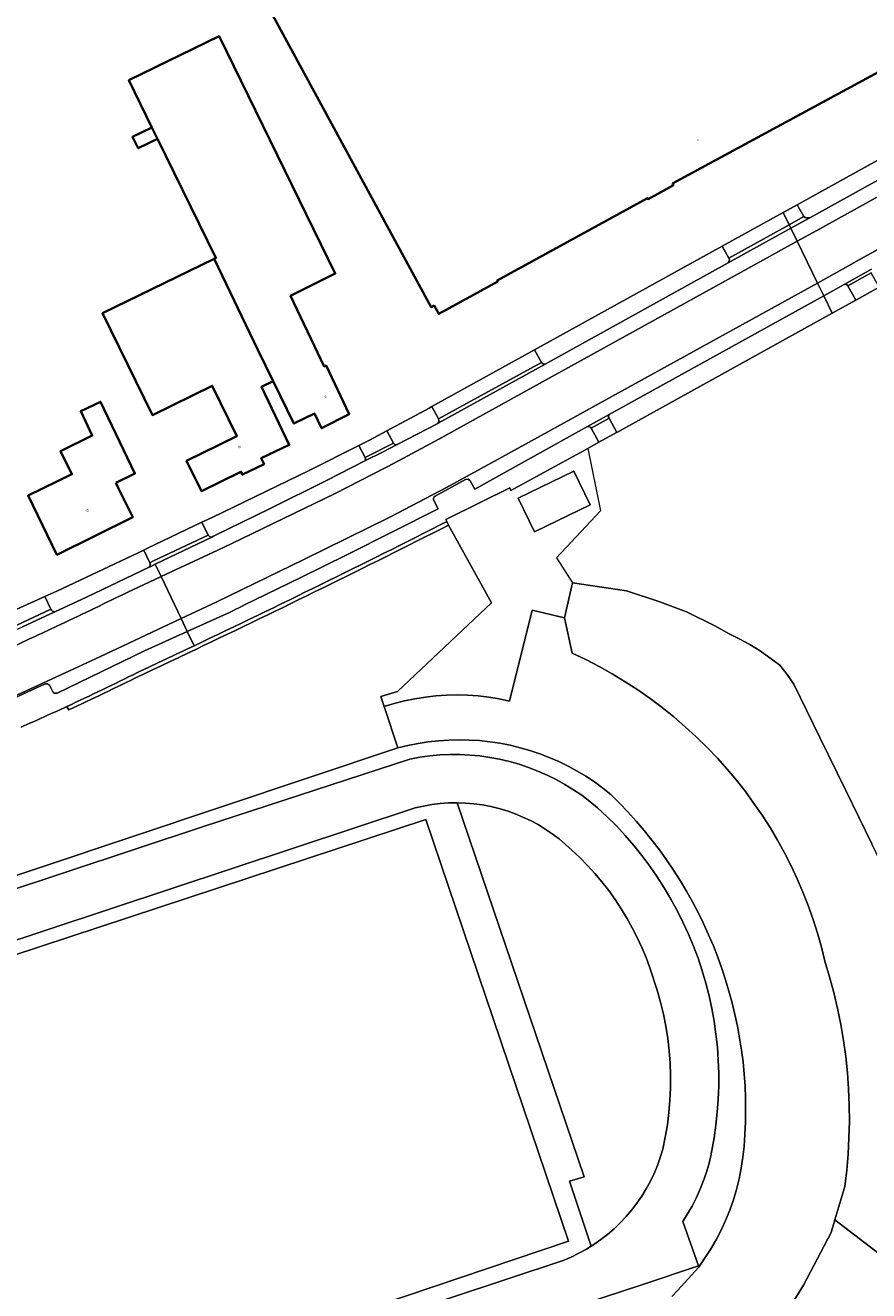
# Model space of a CAD drawing. Header units: metres. Extents: x 197700 to 204338, y 317132 to 325229.
# Tile 442 of 656: x 200852 to 200981, y 319190 to 319383. Entities that reach past the tile are written whole.
import ezdxf
from ezdxf.enums import TextEntityAlignment as Align

# ---------------------------------------------------------------- set-up
doc = ezdxf.new("R2010")
doc.units = ezdxf.units.M
for name, color, linetype, lineweight in [('B-WE-GR-BEPLANTING_CULTUUR_BOSPLANTSOEN-GV', 90, 'Continuous', 18), ('B-WE-GR-BEPLANTING_CULTUUR_HEESTERS-GV', 90, 'Continuous', 18), ('B-WE-GR-GRAS-GV', 60, 'Continuous', 13), ('B-WE-IE-TERREINAFSCHEIDING_KUNSTMATIG_HEKWERK-G', 20, 'IE-TERREINAFSCHEIDING-KUNSTMATIG', 18), ('B-WE-OG-BEBOUWING-GV', 7, 'Continuous', 35), ('B-WE-OG-BEBOUWING-T18', 10, 'Continuous', 18), ('B-WE-OG-TERREIN_CULTUURSCHEIDING-GV', 7, 'Continuous', 18), ('B-WE-OG-TERREIN_ERF-GV', 7, 'Continuous', 18), ('B-WE-VH-VERHARDING_ASFALT-GV', 252, 'Continuous', 18), ('B-WE-VH-VERHARDING_BEDRIJFSVLOERPLAAT-GV', 252, 'Continuous', 18), ('B-WE-VH-VERHARDING_BETONSTRAATSTEEN-GV', 252, 'Continuous', 18), ('B-WE-VH-VERHARDING_TEGEL-GV', 252, 'Continuous', 18)]:
    doc.layers.add(name, color=color, linetype=linetype, lineweight=lineweight)
doc.styles.add('NLCS-ISO-M200-T18', font='NLCS-ISO.ttf', dxfattribs={"height": 0.36})
doc.linetypes.add('IE-TERREINAFSCHEIDING-KUNSTMATIG', pattern='A,4,[82,NLCS.SHX,S=0.75,R=90,X=0,Y=0],4,-2', length=10)

msp = doc.modelspace()

# ---------------------------------------------------------------- linework, layer by layer
at = {"layer": 'B-WE-GR-BEPLANTING_CULTUUR_BOSPLANTSOEN-GV'}
msp.add_lwpolyline([(200981.166, 319257.929), (200977.214, 319266.074), (200973.242, 319274.207), (200969.25, 319282.329), (200968.21, 319283.807), (200967.115, 319285.245), (200964.082, 319287.456), (200962.54, 319288.393), (200960.984, 319289.222), (200959.376, 319290.041), (200957.186, 319291.253), (200952.824, 319293.407), (200948.752, 319294.92), (200943.661, 319296.615), (200935.438, 319297.826), (200934.206, 319292.506), (200935.369, 319287.078), (200937.445, 319286.091), (200939.487, 319285.035), (200941.493, 319283.913), (200943.461, 319282.724), (200945.389, 319281.47), (200947.274, 319280.154), (200949.114, 319278.775), (200950.908, 319277.336), (200952.653, 319275.838), (200954.347, 319274.283), (200955.989, 319272.673), (200957.577, 319271.009), (200959.056, 319269.356), (200960.482, 319267.656), (200961.851, 319265.91), (200963.163, 319264.121), (200964.416, 319262.29), (200965.61, 319260.42), (200966.741, 319258.512), (200967.811, 319256.568), (200968.817, 319254.591), (200969.758, 319252.582), (200970.634, 319250.543), (200971.443, 319248.478), (200972.184, 319246.387), (200972.857, 319244.273), (200973.462, 319242.138), (200973.997, 319239.985), (200974.717, 319237.602), (200975.361, 319235.197), (200975.929, 319232.772), (200976.421, 319230.332), (200976.835, 319227.876), (200977.171, 319225.409), (200977.429, 319222.933), (200977.609, 319220.449), (200977.71, 319217.961), (200977.732, 319215.471), (200977.676, 319212.982), (200977.542, 319210.496), (200977.328, 319208.015), (200977.037, 319205.542), (200975.515, 319200.439), (200986.855, 319191.728)], dxfattribs=at)
msp.add_lwpolyline([(200986.604, 319191.265), (200986.855, 319191.728), (200975.515, 319200.439), (200974.941, 319198.514), (200970.734, 319190.464), (200965.867, 319182.586), (200963.937, 319178.145), (200961.522, 319175.034), (200961.208, 319174.629), (200963.528, 319169.314), (200963.788, 319168.718), (200964.327, 319168.989), (200967.617, 319170.641), (200973.14, 319173.906), (200977.543, 319177.619), (200981.723, 319184.06), (200982.581, 319185.135), (200983.414, 319186.245), (200984.22, 319187.388), (200984.996, 319188.562), (200985.741, 319189.762), (200986.453, 319190.987)], close=True, dxfattribs=at)
at = {"layer": 'B-WE-GR-BEPLANTING_CULTUUR_HEESTERS-GV'}
for points in [[(200916.218, 319307.193, -0.0064114), (200877.595, 319288.208)], [(200877.852, 319287.667, 0.0064269), (200916.507, 319306.669)], [(200877.595, 319288.208, -0.0014522), (200868.946, 319284.123)], [(200869.214, 319283.587, 0.0014041), (200877.852, 319287.667)], [(200868.946, 319284.123, -0.0074499), (200858.183, 319278.939)], [(200858.45, 319278.403, 0.0074074), (200869.214, 319283.587)]]:
    msp.add_lwpolyline(points, format="xyb", dxfattribs=at)
for points in [[(200916.507, 319306.669), (200916.218, 319307.193)], [(200858.183, 319278.939), (200858.45, 319278.403)]]:
    msp.add_lwpolyline(points, dxfattribs=at)
at = {"layer": 'B-WE-GR-GRAS-GV'}
msp.add_lwpolyline([(200982.273, 319343.031), (200978.724, 319341.065), (200975.108, 319339.062), (200942.222, 319320.845), (200942.152, 319320.806), (200939.477, 319319.333), (200937.749, 319318.382), (200926.031, 319311.932), (200925.833, 319312.336), (200921.431, 319310.18), (200916.062, 319307.507), (200916.218, 319307.193), (200916.507, 319306.669), (200923.056, 319294.799), (200908.667, 319281.241), (200906.13, 319280.468), (200906.65, 319278.913), (200908.196, 319279.385), (200909.763, 319279.787), (200911.347, 319280.116), (200912.944, 319280.372), (200914.551, 319280.554), (200916.165, 319280.663), (200917.783, 319280.698), (200919.4, 319280.659), (200921.013, 319280.545), (200922.62, 319280.358), (200924.216, 319280.097), (200925.799, 319279.763), (200929.27, 319293.68), (200934.206, 319292.506), (200935.438, 319297.826), (200943.661, 319296.615), (200948.752, 319294.92), (200952.824, 319293.407), (200957.186, 319291.253), (200959.376, 319290.041), (200960.984, 319289.222), (200962.54, 319288.393), (200964.082, 319287.456), (200967.115, 319285.245), (200968.21, 319283.807), (200969.25, 319282.329), (200973.242, 319274.207), (200977.214, 319266.074), (200981.166, 319257.929)], dxfattribs=at)
msp.add_lwpolyline([(200929.602, 319305.621), (200927.104, 319310.772), (200935.632, 319314.909), (200938.13, 319309.758)], close=True, dxfattribs=at)
at = {"layer": 'B-WE-IE-TERREINAFSCHEIDING_KUNSTMATIG_HEKWERK-G'}
for points in [[(200937.749, 319318.382), (200939.719, 319308.855), (200932.974, 319301.672), (200935.438, 319297.826)], [(200935.438, 319297.826), (200934.206, 319292.506)], [(200967.115, 319285.245), (200964.082, 319287.456), (200962.54, 319288.393), (200960.984, 319289.222), (200959.376, 319290.041), (200957.186, 319291.253), (200952.824, 319293.407), (200948.752, 319294.92), (200943.661, 319296.615), (200935.438, 319297.826)], [(200991.72, 319230.614), (200990.877, 319233.426), (200989.827, 319236.732), (200988.724, 319240.02), (200987.568, 319243.291), (200986.358, 319246.542), (200985.097, 319249.773), (200981.166, 319257.929), (200977.214, 319266.074), (200973.242, 319274.207), (200969.25, 319282.329), (200968.21, 319283.807), (200967.115, 319285.245)], [(200908.763, 319272.589), (200910.289, 319272.965), (200911.831, 319273.274), (200913.385, 319273.516), (200914.947, 319273.691), (200916.516, 319273.797), (200918.088, 319273.835), (200919.66, 319273.804), (200921.229, 319273.706), (200922.793, 319273.539), (200924.348, 319273.304), (200925.891, 319273.002), (200927.419, 319272.633), (200928.93, 319272.198), (200930.421, 319271.698), (200931.889, 319271.133), (200933.33, 319270.505), (200934.743, 319269.815), (200936.125, 319269.065), (200937.472, 319268.255), (200938.784, 319267.387), (200940.056, 319266.463), (200941.287, 319265.485), (200942.615, 319264.163), (200943.91, 319262.802), (200945.168, 319261.403), (200946.389, 319259.969), (200947.571, 319258.5), (200948.712, 319256.998), (200949.812, 319255.466), (200950.868, 319253.905), (200951.88, 319252.317), (200952.847, 319250.704), (200953.766, 319249.068), (200954.638, 319247.41), (200955.461, 319245.734), (200956.234, 319244.04), (200956.956, 319242.331), (200957.626, 319240.61), (200958.243, 319238.877), (200958.808, 319237.136), (200959.341, 319235.389), (200959.824, 319233.622), (200960.258, 319231.839), (200960.641, 319230.041), (200960.973, 319228.23), (200961.255, 319226.407), (200961.484, 319224.576), (200961.662, 319222.737), (200961.789, 319220.893), (200961.863, 319219.046), (200961.885, 319217.197), (200961.855, 319215.35), (200961.773, 319213.506), (200961.638, 319211.666), (200961.466, 319210.004), (200961.216, 319208.352), (200960.889, 319206.714), (200960.486, 319205.093), (200960.007, 319203.492), (200959.455, 319201.915), (200958.829, 319200.366), (200958.132, 319198.848), (200957.364, 319197.364), (200956.528, 319195.918), (200955.625, 319194.512), (200954.658, 319193.15), (200951.489, 319189.647), (200950.584, 319188.737)], [(200813.698, 319240.823), (200908.763, 319272.589)]]:
    msp.add_lwpolyline(points, dxfattribs=at)
msp.add_lwpolyline([(200929.602, 319305.621), (200938.13, 319309.758), (200935.632, 319314.909), (200927.104, 319310.772)], close=True, dxfattribs=at)
at = {"layer": 'B-WE-OG-BEBOUWING-GV'}
for points in [[(200995.313, 319388.465), (200954.725, 319463.431), (200923.064, 319446.214), (200932.53, 319428.807), (200917.185, 319420.489), (200912.389, 319429.308), (200881.168, 319412.33), (200878.854, 319404.535), (200913.211, 319341.12), (200913.84, 319339.959), (200914.292, 319340.217), (200914.981, 319338.962), (200923.998, 319343.906), (200923.902, 319344.081), (200946.913, 319356.653), (200946.985, 319356.521), (200950.853, 319358.631), (200950.718, 319358.881), (200997.686, 319384.314), (200997.581, 319384.508), (200997.485, 319384.455)], [(200872.025, 319365.718), (200880.935, 319347.517), (200880.68, 319347.392), (200887.356, 319333.453), (200889.682, 319328.689), (200892.853, 319322.194), (200895.998, 319323.729), (200897.095, 319321.482), (200901.284, 319323.623), (200897.786, 319331.063), (200897.487, 319330.922), (200892.353, 319341.737), (200899.181, 319345.116), (200896.964, 319349.598), (200881.435, 319381.432), (200867.639, 319374.678), (200871.165, 319367.475)], [(200871.165, 319367.475), (200868.205, 319366.035), (200869.065, 319364.278), (200872.025, 319365.718)], [(200880.68, 319347.392), (200863.623, 319339.042), (200871.237, 319323.489), (200880.38, 319327.964), (200884.144, 319320.274), (200876.455, 319316.511), (200878.722, 319311.872), (200884.776, 319314.825), (200885.002, 319314.395), (200888.314, 319315.988), (200887.881, 319316.889), (200892.154, 319318.955), (200887.899, 319327.802), (200889.682, 319328.689), (200887.356, 319333.453)], [(200865.636, 319313.134), (200868.573, 319314.537), (200863.329, 319325.515), (200860.286, 319324.061), (200862.059, 319320.353), (200857.214, 319317.992), (200858.946, 319314.438), (200852.238, 319311.169), (200856.641, 319302.133), (200868.239, 319307.874), (200866.021, 319312.355)]]:
    msp.add_lwpolyline(points, close=True, dxfattribs=at)
at = {"layer": 'B-WE-OG-TERREIN_CULTUURSCHEIDING-GV'}
for points in [[(200788.181, 319252.95), (200791.349, 319243.048), (200792.82, 319244.468), (200794.344, 319245.831), (200795.919, 319247.134), (200801.886, 319245.16), (200802.916, 319245.855), (200803.978, 319246.5), (200805.069, 319247.094), (200806.189, 319247.634), (200807.332, 319248.119), (200808.498, 319248.55), (200809.684, 319248.923), (200810.885, 319249.24), (200813.698, 319240.823), (200908.763, 319272.589), (200906.65, 319278.913), (200906.13, 319280.468), (200908.667, 319281.241), (200923.056, 319294.799), (200916.507, 319306.669)], [(200858.45, 319278.403), (200858.183, 319278.939)]]:
    msp.add_lwpolyline(points, dxfattribs=at)
for points in [[(200916.507, 319306.669, -0.0064269), (200877.852, 319287.667)], [(200877.852, 319287.667, -0.0014041), (200869.214, 319283.587)], [(200869.214, 319283.587, -0.0074074), (200858.45, 319278.403)], [(200858.183, 319278.939, -0.0047547), (200851.173, 319275.773)]]:
    msp.add_lwpolyline(points, format="xyb", dxfattribs=at)
msp.add_lwpolyline([(200817.781, 319230.256), (200839.825, 319165.144), (200934.826, 319197.175), (200913.044, 319261.631)], close=True, dxfattribs=at)
at = {"layer": 'B-WE-OG-TERREIN_ERF-GV'}
for points in [[(200913.211, 319341.12), (200878.854, 319404.535), (200881.168, 319412.33), (200912.389, 319429.308), (200917.185, 319420.489), (200932.53, 319428.807), (200923.064, 319446.214), (200954.725, 319463.431), (200995.313, 319388.465), (200997.485, 319384.455), (200997.581, 319384.508), (200997.686, 319384.314), (200950.718, 319358.881), (200950.853, 319358.631), (200946.985, 319356.521), (200946.913, 319356.653), (200923.902, 319344.081), (200923.998, 319343.906), (200914.981, 319338.962), (200914.292, 319340.217), (200913.84, 319339.959)], [(200880.68, 319347.392), (200880.935, 319347.517), (200872.025, 319365.718), (200871.165, 319367.475), (200867.639, 319374.678), (200881.435, 319381.432), (200896.964, 319349.598), (200899.181, 319345.116), (200892.353, 319341.737), (200897.487, 319330.922), (200897.786, 319331.063), (200901.284, 319323.623), (200897.095, 319321.482), (200895.998, 319323.729), (200892.853, 319322.194), (200889.682, 319328.689), (200887.899, 319327.802), (200892.154, 319318.955), (200887.881, 319316.889), (200888.314, 319315.988), (200885.002, 319314.395), (200884.776, 319314.825), (200878.722, 319311.872), (200876.455, 319316.511), (200884.144, 319320.274), (200880.38, 319327.964), (200871.237, 319323.489), (200863.623, 319339.042)], [(200862.059, 319320.353), (200860.286, 319324.061), (200863.329, 319325.515), (200868.573, 319314.537), (200865.636, 319313.134), (200866.021, 319312.355), (200868.239, 319307.874), (200856.641, 319302.133), (200852.238, 319311.169), (200858.946, 319314.438), (200857.214, 319317.992)], [(200929.602, 319305.621), (200938.13, 319309.758), (200935.632, 319314.909), (200927.104, 319310.772)], [(200917.793, 319264.198), (200937.188, 319207.02), (200934.957, 319206.364), (200938.273, 319196.412), (200938.67, 319196.66), (200939.747, 319197.412), (200940.784, 319198.219), (200941.778, 319199.078), (200942.727, 319199.988), (200943.628, 319200.944), (200944.478, 319201.946), (200945.276, 319202.99), (200946.018, 319204.074), (200946.705, 319205.195), (200947.332, 319206.349), (200947.899, 319207.535), (200948.405, 319208.747), (200948.848, 319209.985), (200949.226, 319211.243), (200949.611, 319213.097), (200949.922, 319214.964), (200950.158, 319216.843), (200950.318, 319218.73), (200950.402, 319220.621), (200950.41, 319222.514), (200950.343, 319224.407), (200950.2, 319226.294), (200949.981, 319228.175), (200949.686, 319230.045), (200949.318, 319231.902), (200948.874, 319233.743), (200948.358, 319235.565), (200947.247, 319238.96), (200946.665, 319240.536), (200946.022, 319242.088), (200945.32, 319243.613), (200944.56, 319245.111), (200943.743, 319246.578), (200942.87, 319248.013), (200941.942, 319249.413), (200940.961, 319250.776), (200939.928, 319252.1), (200938.845, 319253.384), (200937.713, 319254.625), (200936.534, 319255.821), (200935.31, 319256.972), (200934.363, 319257.854), (200933.371, 319258.686), (200932.338, 319259.467), (200931.267, 319260.194), (200930.159, 319260.865), (200929.019, 319261.478), (200927.849, 319262.033), (200926.652, 319262.527), (200925.432, 319262.958), (200924.191, 319263.327), (200922.932, 319263.632), (200921.66, 319263.872), (200920.377, 319264.047), (200919.087, 319264.156)], [(200817.781, 319230.256), (200913.044, 319261.631), (200934.826, 319197.175), (200839.825, 319165.144)]]:
    msp.add_lwpolyline(points, close=True, dxfattribs=at)
for points in [[(200847.351, 319291.956), (200847.779, 319292.356), (200847.693, 319292.527), (200854.822, 319295.756), (200856.63, 319296.575), (200865.517, 319300.733), (200869.928, 319302.841), (200870.503, 319303.116), (200878.812, 319307.088), (200880.382, 319307.839), (200895.204, 319315.035), (200902.765, 319318.835), (200904.424, 319319.669), (200907.075, 319321.092), (200913.517, 319324.551), (200913.922, 319324.775), (200929.614, 319333.452), (200958.299, 319349.314), (200967.604, 319354.46), (200969.758, 319355.651), (200995.797, 319370.05)], [(200950.584, 319188.737), (200951.489, 319189.647), (200954.658, 319193.15), (200955.625, 319194.512), (200956.528, 319195.918), (200957.364, 319197.364), (200958.132, 319198.848), (200958.829, 319200.366), (200959.455, 319201.915), (200960.007, 319203.492), (200960.486, 319205.093), (200960.889, 319206.714), (200961.216, 319208.352), (200961.466, 319210.004), (200961.638, 319211.666), (200961.773, 319213.506), (200961.855, 319215.35), (200961.885, 319217.197), (200961.863, 319219.046), (200961.789, 319220.893), (200961.662, 319222.737), (200961.484, 319224.576), (200961.255, 319226.407), (200960.973, 319228.23), (200960.641, 319230.041), (200960.258, 319231.839), (200959.824, 319233.622), (200959.341, 319235.389), (200958.808, 319237.136), (200958.243, 319238.877), (200957.626, 319240.61), (200956.956, 319242.331), (200956.234, 319244.04), (200955.461, 319245.734), (200954.638, 319247.41), (200953.766, 319249.068), (200952.847, 319250.704), (200951.88, 319252.317), (200950.868, 319253.905), (200949.812, 319255.466), (200948.712, 319256.998), (200947.571, 319258.5), (200946.389, 319259.969), (200945.168, 319261.403), (200943.91, 319262.802), (200942.615, 319264.163), (200941.287, 319265.485), (200940.056, 319266.463), (200938.784, 319267.387), (200937.472, 319268.255), (200936.125, 319269.065), (200934.743, 319269.815), (200933.33, 319270.505), (200931.889, 319271.133), (200930.421, 319271.698), (200928.93, 319272.198), (200927.419, 319272.633), (200925.891, 319273.002), (200924.348, 319273.304), (200922.793, 319273.539), (200921.229, 319273.706), (200919.66, 319273.804), (200918.088, 319273.835), (200916.516, 319273.797), (200914.947, 319273.691), (200913.385, 319273.516), (200911.831, 319273.274), (200910.289, 319272.965), (200908.763, 319272.589), (200813.698, 319240.823)], [(200823.646, 319150.4), (200946.014, 319190.485), (200954.668, 319193.408), (200952.279, 319200.17), (200953.012, 319201.335), (200953.691, 319202.532), (200954.315, 319203.759), (200954.883, 319205.013), (200955.394, 319206.291), (200955.846, 319207.591), (200956.24, 319208.91), (200956.573, 319210.245), (200956.845, 319211.595), (200957.056, 319212.955), (200957.34, 319214.925), (200957.554, 319216.904), (200957.698, 319218.889), (200957.77, 319220.878), (200957.771, 319222.868), (200957.702, 319224.858), (200957.561, 319226.843), (200957.35, 319228.822), (200957.068, 319230.793), (200956.716, 319232.752), (200956.295, 319234.697), (200955.804, 319236.626), (200955.245, 319238.536), (200954.618, 319240.425), (200953.915, 319242.293), (200953.146, 319244.136), (200952.313, 319245.95), (200951.418, 319247.734), (200950.46, 319249.485), (200949.442, 319251.202), (200948.364, 319252.882), (200947.228, 319254.524), (200946.035, 319256.125), (200944.787, 319257.683), (200943.485, 319259.196), (200942.131, 319260.663), (200940.726, 319262.081), (200939.273, 319263.45), (200938.088, 319264.426), (200936.86, 319265.347), (200935.59, 319266.211), (200934.283, 319267.016), (200932.939, 319267.76), (200931.564, 319268.442), (200930.158, 319269.059), (200928.725, 319269.612), (200927.269, 319270.099), (200925.792, 319270.518), (200924.297, 319270.869), (200922.788, 319271.151), (200921.267, 319271.364), (200919.738, 319271.507), (200918.204, 319271.579), (200916.669, 319271.582), (200915.135, 319271.513), (200913.605, 319271.375), (200912.084, 319271.167), (200910.574, 319270.889), (200879.028, 319260.592), (200816.043, 319239.671)], [(200816.043, 319239.671), (200879.028, 319260.592), (200910.574, 319270.889), (200912.084, 319271.167), (200913.605, 319271.375), (200915.135, 319271.513), (200916.669, 319271.582), (200918.204, 319271.579), (200919.738, 319271.507), (200921.267, 319271.364), (200922.788, 319271.151), (200924.297, 319270.869), (200925.792, 319270.518), (200927.269, 319270.099), (200928.725, 319269.612), (200930.158, 319269.059), (200931.564, 319268.442), (200932.939, 319267.76), (200934.283, 319267.016), (200935.59, 319266.211), (200936.86, 319265.347), (200938.088, 319264.426), (200939.273, 319263.45), (200940.726, 319262.081), (200942.131, 319260.663), (200943.485, 319259.196), (200944.787, 319257.683), (200946.035, 319256.125), (200947.228, 319254.524), (200948.364, 319252.882), (200949.442, 319251.202), (200950.46, 319249.485), (200951.418, 319247.734), (200952.313, 319245.95), (200953.146, 319244.136), (200953.915, 319242.293), (200954.618, 319240.425), (200955.245, 319238.536), (200955.804, 319236.626), (200956.295, 319234.697), (200956.716, 319232.752), (200957.068, 319230.793), (200957.35, 319228.822), (200957.561, 319226.843), (200957.702, 319224.858), (200957.771, 319222.868), (200957.77, 319220.878), (200957.698, 319218.889), (200957.554, 319216.904), (200957.34, 319214.925), (200957.056, 319212.955), (200956.845, 319211.595), (200956.573, 319210.245), (200956.24, 319208.91), (200955.846, 319207.591), (200955.394, 319206.291), (200954.883, 319205.013), (200954.315, 319203.759), (200953.691, 319202.532), (200953.012, 319201.335), (200952.279, 319200.17), (200954.668, 319193.408), (200946.014, 319190.485), (200823.646, 319150.4)], [(200818.242, 319232.552), (200911.383, 319263.422), (200912.646, 319263.708), (200913.922, 319263.929), (200915.207, 319264.085), (200916.499, 319264.175), (200917.793, 319264.198), (200919.087, 319264.156), (200920.377, 319264.047), (200921.66, 319263.872), (200922.932, 319263.632), (200924.191, 319263.327), (200925.432, 319262.958), (200926.652, 319262.527), (200927.849, 319262.033), (200929.019, 319261.478), (200930.159, 319260.865), (200931.267, 319260.194), (200932.338, 319259.467), (200933.371, 319258.686), (200934.363, 319257.854), (200935.31, 319256.972), (200936.534, 319255.821), (200937.713, 319254.625), (200938.845, 319253.384), (200939.928, 319252.1), (200940.961, 319250.776), (200941.942, 319249.413), (200942.87, 319248.013), (200943.743, 319246.578), (200944.56, 319245.111), (200945.32, 319243.613), (200946.022, 319242.088), (200946.665, 319240.536), (200947.247, 319238.96), (200948.358, 319235.565), (200948.874, 319233.743), (200949.318, 319231.902), (200949.686, 319230.045), (200949.981, 319228.175), (200950.2, 319226.294), (200950.343, 319224.407), (200950.41, 319222.514), (200950.402, 319220.621), (200950.318, 319218.73), (200950.158, 319216.843), (200949.922, 319214.964), (200949.611, 319213.097), (200949.226, 319211.243), (200948.848, 319209.985), (200948.405, 319208.747), (200947.899, 319207.535), (200947.332, 319206.349), (200946.705, 319205.195), (200946.018, 319204.074), (200945.276, 319202.99), (200944.478, 319201.946), (200943.628, 319200.944), (200942.727, 319199.988), (200941.778, 319199.078), (200940.784, 319198.219), (200939.747, 319197.412), (200938.67, 319196.66), (200938.273, 319196.412), (200937.555, 319195.964), (200936.406, 319195.326), (200935.226, 319194.748), (200934.018, 319194.232), (200840.196, 319163.121)], [(200840.196, 319163.121), (200934.018, 319194.232), (200935.226, 319194.748), (200936.406, 319195.326), (200937.555, 319195.964), (200938.273, 319196.412), (200934.957, 319206.364), (200937.188, 319207.02), (200917.793, 319264.198), (200916.499, 319264.175), (200915.207, 319264.085), (200913.922, 319263.929), (200912.646, 319263.708), (200911.383, 319263.422), (200818.242, 319232.552)]]:
    msp.add_lwpolyline(points, dxfattribs=at)
at = {"layer": 'B-WE-VH-VERHARDING_ASFALT-GV'}
for points in [[(201050.61, 319394.766), (201038.194, 319387.901), (201029.954, 319383.345), (201021.335, 319378.579), (201019.087, 319377.336), (200997.789, 319365.559), (200972.748, 319351.714), (200969.75, 319350.056), (200972.859, 319343.676), (200975.896, 319345.353), (200980.069, 319347.658), (200987.926, 319351.997), (200996.831, 319356.907), (201000.707, 319359.044), (201015.712, 319367.316), (201020.073, 319369.721), (201024.539, 319372.183), (201029.027, 319374.657), (201034.872, 319377.88), (201035.104, 319378.123), (201035.387, 319378.308), (201038.885, 319380.232), (201038.988, 319380.289), (201039.915, 319380.804)], [(200845.295, 319278.267), (200863.221, 319286.523), (200875.614, 319292.373), (200872.558, 319298.796), (200871.617, 319298.357), (200867.49, 319296.43)]]:
    msp.add_lwpolyline(points, dxfattribs=at)
msp.add_lwpolyline([(200872.558, 319298.796), (200875.614, 319292.373), (200881.069, 319294.948), (200894.379, 319301.394), (200907.64, 319307.946), (200916.171, 319312.425), (200924.632, 319317.039), (200936.647, 319323.675), (200939.973, 319325.512), (200972.859, 319343.676), (200969.75, 319350.056), (200960.271, 319344.815), (200932.339, 319329.371), (200915.917, 319320.29), (200915.005, 319319.786), (200909.602, 319316.901), (200907.125, 319315.579), (200904.812, 319314.395), (200899.176, 319311.509), (200883.388, 319303.852), (200881.254, 319302.856)], close=True, dxfattribs=at)
for points in [[(200867.49, 319296.43, -0.003675), (200857.198, 319291.474)], [(200857.198, 319291.474, -0.0027308), (200849.436, 319287.859)]]:
    msp.add_lwpolyline(points, format="xyb", dxfattribs=at)
at = {"layer": 'B-WE-VH-VERHARDING_BEDRIJFSVLOERPLAAT-GV'}
msp.add_lwpolyline([(200965.867, 319182.586), (200970.734, 319190.464), (200974.941, 319198.514), (200975.515, 319200.439), (200977.037, 319205.542), (200977.328, 319208.015), (200977.542, 319210.496), (200977.676, 319212.982), (200977.732, 319215.471), (200977.71, 319217.961), (200977.609, 319220.449), (200977.429, 319222.933), (200977.171, 319225.409), (200976.835, 319227.876), (200976.421, 319230.332), (200975.929, 319232.772), (200975.361, 319235.197), (200974.717, 319237.602), (200973.997, 319239.985), (200973.462, 319242.138), (200972.857, 319244.273), (200972.184, 319246.387), (200971.443, 319248.478), (200970.634, 319250.543), (200969.758, 319252.582), (200968.817, 319254.591), (200967.811, 319256.568), (200966.741, 319258.512), (200965.61, 319260.42), (200964.416, 319262.29), (200963.163, 319264.121), (200961.851, 319265.91), (200960.482, 319267.656), (200959.056, 319269.356), (200957.577, 319271.009), (200955.989, 319272.673), (200954.347, 319274.283), (200952.653, 319275.838), (200950.908, 319277.336), (200949.114, 319278.775), (200947.274, 319280.154), (200945.389, 319281.47), (200943.461, 319282.724), (200941.493, 319283.913), (200939.487, 319285.035), (200937.445, 319286.091), (200935.369, 319287.078), (200934.206, 319292.506), (200929.27, 319293.68), (200925.799, 319279.763), (200924.216, 319280.097), (200922.62, 319280.358), (200921.013, 319280.545), (200919.4, 319280.659), (200917.783, 319280.698), (200916.165, 319280.663), (200914.551, 319280.554), (200912.944, 319280.372), (200911.347, 319280.116), (200909.763, 319279.787), (200908.196, 319279.385), (200906.65, 319278.913), (200908.763, 319272.589), (200910.289, 319272.965), (200911.831, 319273.274), (200913.385, 319273.516), (200914.947, 319273.691), (200916.516, 319273.797), (200918.088, 319273.835), (200919.66, 319273.804), (200921.229, 319273.706), (200922.793, 319273.539), (200924.348, 319273.304), (200925.891, 319273.002), (200927.419, 319272.633), (200928.93, 319272.198), (200930.421, 319271.698), (200931.889, 319271.133), (200933.33, 319270.505), (200934.743, 319269.815), (200936.125, 319269.065), (200937.472, 319268.255), (200938.784, 319267.387), (200940.056, 319266.463), (200941.287, 319265.485), (200942.615, 319264.163), (200943.91, 319262.802), (200945.168, 319261.403), (200946.389, 319259.969), (200947.571, 319258.5), (200948.712, 319256.998), (200949.812, 319255.466), (200950.868, 319253.905), (200951.88, 319252.317), (200952.847, 319250.704), (200953.766, 319249.068), (200954.638, 319247.41), (200955.461, 319245.734), (200956.234, 319244.04), (200956.956, 319242.331), (200957.626, 319240.61), (200958.243, 319238.877), (200958.808, 319237.136), (200959.341, 319235.389), (200959.824, 319233.622), (200960.258, 319231.839), (200960.641, 319230.041), (200960.973, 319228.23), (200961.255, 319226.407), (200961.484, 319224.576), (200961.662, 319222.737), (200961.789, 319220.893), (200961.863, 319219.046), (200961.885, 319217.197), (200961.855, 319215.35), (200961.773, 319213.506), (200961.638, 319211.666), (200961.466, 319210.004), (200961.216, 319208.352), (200960.889, 319206.714), (200960.486, 319205.093), (200960.007, 319203.492), (200959.455, 319201.915), (200958.829, 319200.366), (200958.132, 319198.848), (200957.364, 319197.364), (200956.528, 319195.918), (200955.625, 319194.512), (200954.658, 319193.15), (200951.489, 319189.647), (200950.584, 319188.737)], dxfattribs=at)
at = {"layer": 'B-WE-VH-VERHARDING_BETONSTRAATSTEEN-GV'}
for points in [[(201032.337, 319387.25), (201028.86, 319385.325), (201020.243, 319380.553), (201017.996, 319379.309), (200996.705, 319367.519), (200971.673, 319353.658), (200968.776, 319352.054), (200969.75, 319350.056), (200972.748, 319351.714), (200997.789, 319365.559), (201019.087, 319377.336), (201021.335, 319378.579), (201029.954, 319383.345), (201038.194, 319387.901), (201037.041, 319387.495), (201035.823, 319387.418), (201034.786, 319387.52)], [(200959.2, 319346.751), (200968.776, 319352.054), (200968.524, 319352.572)], [(200968.524, 319352.572), (200959.328, 319347.453)], [(200970.77, 319353.822), (200968.524, 319352.572), (200968.776, 319352.054), (200971.673, 319353.658)], [(200987.926, 319351.997), (200980.069, 319347.658), (200975.896, 319345.353), (200972.859, 319343.676), (200973.809, 319341.727), (200976.943, 319343.464), (200981.112, 319345.775)], [(200981.112, 319345.775), (200976.943, 319343.464)], [(200977.505, 319343.266), (200981.063, 319345.215)], [(200914.436, 319311.078), (200919.099, 319313.621), (200919.483, 319313.673), (200919.799, 319313.447), (200920.484, 319312.174), (200937.725, 319321.729), (200941.049, 319323.571), (200973.809, 319341.727), (200972.859, 319343.676), (200939.973, 319325.512), (200936.647, 319323.675), (200924.632, 319317.039), (200916.171, 319312.425), (200907.64, 319307.946), (200894.379, 319301.394), (200881.069, 319294.948), (200875.614, 319292.373), (200876.564, 319290.375)], [(200914.861, 319322.201), (200914.927, 319322.235), (200931.278, 319331.29)], [(200930.674, 319331.536), (200914.956, 319322.906)], [(200941.049, 319323.571), (200937.725, 319321.729)], [(200938.286, 319321.484), (200941.016, 319323.023)], [(200903.701, 319316.465), (200906.388, 319317.829), (200908.515, 319318.926)], [(200908.099, 319319.185), (200903.76, 319316.981)], [(200886.889, 319295.236), (200893.92, 319298.66), (200900.935, 319302.121), (200907.932, 319305.614), (200914.914, 319309.142), (200914.227, 319310.416)], [(200870.729, 319300.213), (200870.896, 319300.292), (200871.669, 319300.665), (200880.309, 319304.832)], [(200879.746, 319305.135), (200871.423, 319301.183)], [(200872.558, 319298.796), (200871.669, 319300.665), (200870.896, 319300.292), (200870.729, 319300.213), (200861.177, 319295.663), (200856.322, 319293.408), (200851.412, 319291.127)], [(200871.423, 319301.183), (200870.851, 319300.911)], [(200867.49, 319296.43), (200871.617, 319298.357), (200872.558, 319298.796)], [(200875.614, 319292.373), (200863.221, 319286.523), (200845.295, 319278.267)], [(200848.537, 319289.843), (200851.412, 319291.127), (200856.322, 319293.408)], [(200855.702, 319293.812), (200848.67, 319290.491)], [(200849.449, 319279.908), (200854.867, 319282.391), (200855.233, 319282.415), (200855.513, 319282.176), (200855.954, 319281.265), (200856.004, 319281.177), (200856.071, 319281.1), (200856.149, 319281.036), (200856.238, 319280.986), (200856.33, 319280.955), (200856.428, 319280.943), (200856.525, 319280.945), (200856.622, 319280.958), (200856.69, 319280.971), (200870.032, 319287.422), (200876.564, 319290.375), (200875.614, 319292.373)], [(200876.564, 319290.375), (200883.028, 319293.297)]]:
    msp.add_lwpolyline(points, dxfattribs=at)
for points in [[(200968.524, 319352.572), (200967.604, 319354.46), (200958.299, 319349.314), (200959.328, 319347.453)], [(200967.604, 319354.46), (200968.524, 319352.572), (200970.77, 319353.822), (200969.758, 319355.651)], [(200871.669, 319300.665), (200872.558, 319298.796), (200881.254, 319302.856), (200883.388, 319303.852), (200899.176, 319311.509), (200904.812, 319314.395), (200907.125, 319315.579), (200909.602, 319316.901), (200915.005, 319319.786), (200915.917, 319320.29), (200932.339, 319329.371), (200960.271, 319344.815), (200969.75, 319350.056), (200968.776, 319352.054), (200959.2, 319346.751), (200931.278, 319331.29), (200914.927, 319322.235), (200914.861, 319322.201), (200908.515, 319318.926), (200906.388, 319317.829), (200903.701, 319316.465), (200897.821, 319313.482), (200889.223, 319309.194), (200880.594, 319304.969), (200880.309, 319304.832)], [(200981.063, 319345.215), (200977.505, 319343.266), (200978.724, 319341.065), (200982.273, 319343.031)], [(200914.956, 319322.906), (200930.674, 319331.536), (200929.614, 319333.452), (200913.922, 319324.775)], [(200938.286, 319321.484), (200939.477, 319319.333), (200942.152, 319320.806), (200942.222, 319320.845), (200941.016, 319323.023)], [(200902.765, 319318.835), (200903.76, 319316.981), (200908.099, 319319.185), (200907.075, 319321.092), (200904.424, 319319.669)], [(200870.851, 319300.911), (200871.423, 319301.183), (200879.746, 319305.135), (200878.812, 319307.088), (200870.503, 319303.116), (200869.928, 319302.841)], [(200848.67, 319290.491), (200855.702, 319293.812), (200854.822, 319295.756), (200847.693, 319292.527), (200847.779, 319292.356)]]:
    msp.add_lwpolyline(points, close=True, dxfattribs=at)
for points in [[(200971.673, 319353.658, -0.2105058), (200970.77, 319353.822)], [(200959.328, 319347.453, -0.369521), (200959.2, 319346.751)], [(200976.943, 319343.464, -0.2973429), (200977.505, 319343.266)], [(200931.278, 319331.29, -0.3166119), (200930.674, 319331.536)], [(200941.016, 319323.023, -0.3845457), (200941.049, 319323.571)], [(200914.956, 319322.906, -0.3287818), (200914.861, 319322.201)], [(200937.725, 319321.729, -0.3749949), (200938.286, 319321.484)], [(200908.515, 319318.926, -0.3049988), (200908.099, 319319.185)], [(200903.76, 319316.981, -0.33446), (200903.701, 319316.465)], [(200914.227, 319310.416, -0.4324081), (200914.436, 319311.078)], [(200880.309, 319304.832, -0.279037), (200879.746, 319305.135)], [(200870.851, 319300.911, -0.3327317), (200870.729, 319300.213)], [(200857.198, 319291.474, 0.003675), (200867.49, 319296.43)], [(200883.028, 319293.297, -0.0073486), (200886.889, 319295.236)], [(200856.322, 319293.408, -0.3156611), (200855.702, 319293.812)], [(200849.436, 319287.859, 0.0027308), (200857.198, 319291.474)]]:
    msp.add_lwpolyline(points, format="xyb", dxfattribs=at)
at = {"layer": 'B-WE-VH-VERHARDING_TEGEL-GV'}
for points in [[(200996.816, 319368.207), (200995.797, 319370.05), (200969.758, 319355.651), (200970.77, 319353.822)], [(200971.673, 319353.658), (200996.705, 319367.519)], [(200959.328, 319347.453), (200958.299, 319349.314), (200929.614, 319333.452), (200930.674, 319331.536)], [(200931.278, 319331.29), (200959.2, 319346.751)], [(200976.943, 319343.464), (200973.809, 319341.727)], [(200973.809, 319341.727), (200975.108, 319339.062), (200978.724, 319341.065), (200977.505, 319343.266)], [(200975.108, 319339.062), (200973.809, 319341.727), (200941.049, 319323.571)], [(200941.016, 319323.023), (200942.222, 319320.845), (200975.108, 319339.062)], [(200914.956, 319322.906), (200913.922, 319324.775), (200913.517, 319324.551), (200907.075, 319321.092), (200908.099, 319319.185)], [(200908.515, 319318.926), (200914.861, 319322.201)], [(200937.725, 319321.729), (200920.484, 319312.174), (200919.799, 319313.447), (200919.483, 319313.673), (200919.099, 319313.621), (200914.436, 319311.078)], [(200916.218, 319307.193), (200916.062, 319307.507), (200921.431, 319310.18), (200925.833, 319312.336), (200926.031, 319311.932), (200937.749, 319318.382), (200939.477, 319319.333), (200938.286, 319321.484)], [(200903.76, 319316.981), (200902.765, 319318.835), (200895.204, 319315.035), (200880.382, 319307.839), (200878.812, 319307.088), (200879.746, 319305.135)], [(200880.309, 319304.832), (200880.594, 319304.969), (200889.223, 319309.194), (200897.821, 319313.482), (200903.701, 319316.465)], [(200914.227, 319310.416), (200914.914, 319309.142), (200907.932, 319305.614), (200900.935, 319302.121), (200893.92, 319298.66), (200886.889, 319295.236)], [(200870.851, 319300.911), (200869.928, 319302.841), (200865.517, 319300.733), (200856.63, 319296.575), (200854.822, 319295.756)], [(200856.322, 319293.408), (200861.177, 319295.663), (200870.729, 319300.213)], [(200854.822, 319295.756), (200855.702, 319293.812)], [(200883.028, 319293.297), (200876.564, 319290.375), (200877.595, 319288.208)], [(200877.595, 319288.208), (200876.564, 319290.375), (200870.032, 319287.422), (200856.69, 319280.971), (200856.622, 319280.958), (200856.525, 319280.945), (200856.428, 319280.943), (200856.33, 319280.955), (200856.238, 319280.986), (200856.149, 319281.036), (200856.071, 319281.1), (200856.004, 319281.177), (200855.954, 319281.265), (200855.513, 319282.176), (200855.233, 319282.415), (200854.867, 319282.391), (200849.449, 319279.908)]]:
    msp.add_lwpolyline(points, dxfattribs=at)
for points in [[(200970.77, 319353.822, 0.2105058), (200971.673, 319353.658)], [(200959.2, 319346.751, 0.369521), (200959.328, 319347.453)], [(200977.505, 319343.266, 0.2973429), (200976.943, 319343.464)], [(200930.674, 319331.536, 0.3166119), (200931.278, 319331.29)], [(200941.049, 319323.571, 0.3845457), (200941.016, 319323.023)], [(200914.861, 319322.201, 0.3287818), (200914.956, 319322.906)], [(200938.286, 319321.484, 0.3749949), (200937.725, 319321.729)], [(200908.099, 319319.185, 0.3049988), (200908.515, 319318.926)], [(200903.701, 319316.465, 0.33446), (200903.76, 319316.981)], [(200914.436, 319311.078, 0.4324081), (200914.227, 319310.416)], [(200877.595, 319288.208, 0.0064114), (200916.218, 319307.193)], [(200879.746, 319305.135, 0.279037), (200880.309, 319304.832)], [(200870.729, 319300.213, 0.3327317), (200870.851, 319300.911)], [(200886.889, 319295.236, 0.0073486), (200883.028, 319293.297)], [(200855.702, 319293.812, 0.3156611), (200856.322, 319293.408)], [(200868.946, 319284.123, 0.0014522), (200877.595, 319288.208)], [(200858.183, 319278.939, 0.0074499), (200868.946, 319284.123)], [(200851.173, 319275.773, 0.0047547), (200858.183, 319278.939)]]:
    msp.add_lwpolyline(points, format="xyb", dxfattribs=at)

# ---------------------------------------------------------------- texts
at = {"layer": 'B-WE-OG-BEBOUWING-T18', "style": 'NLCS-ISO-M200-T18'}
for s, rotation, p in [('6', 28.4, (200954.597, 319365.53)), ('8', 27, (200897.682, 319326.274)), ('10', 25.6, (200884.54, 319318.611)), ('12', 26.3, (200861.291, 319308.898))]:
    msp.add_text(s, height=0.36, rotation=rotation, dxfattribs=at).set_placement(p, align=Align.MIDDLE)

doc.saveas('drawing.dxf')
